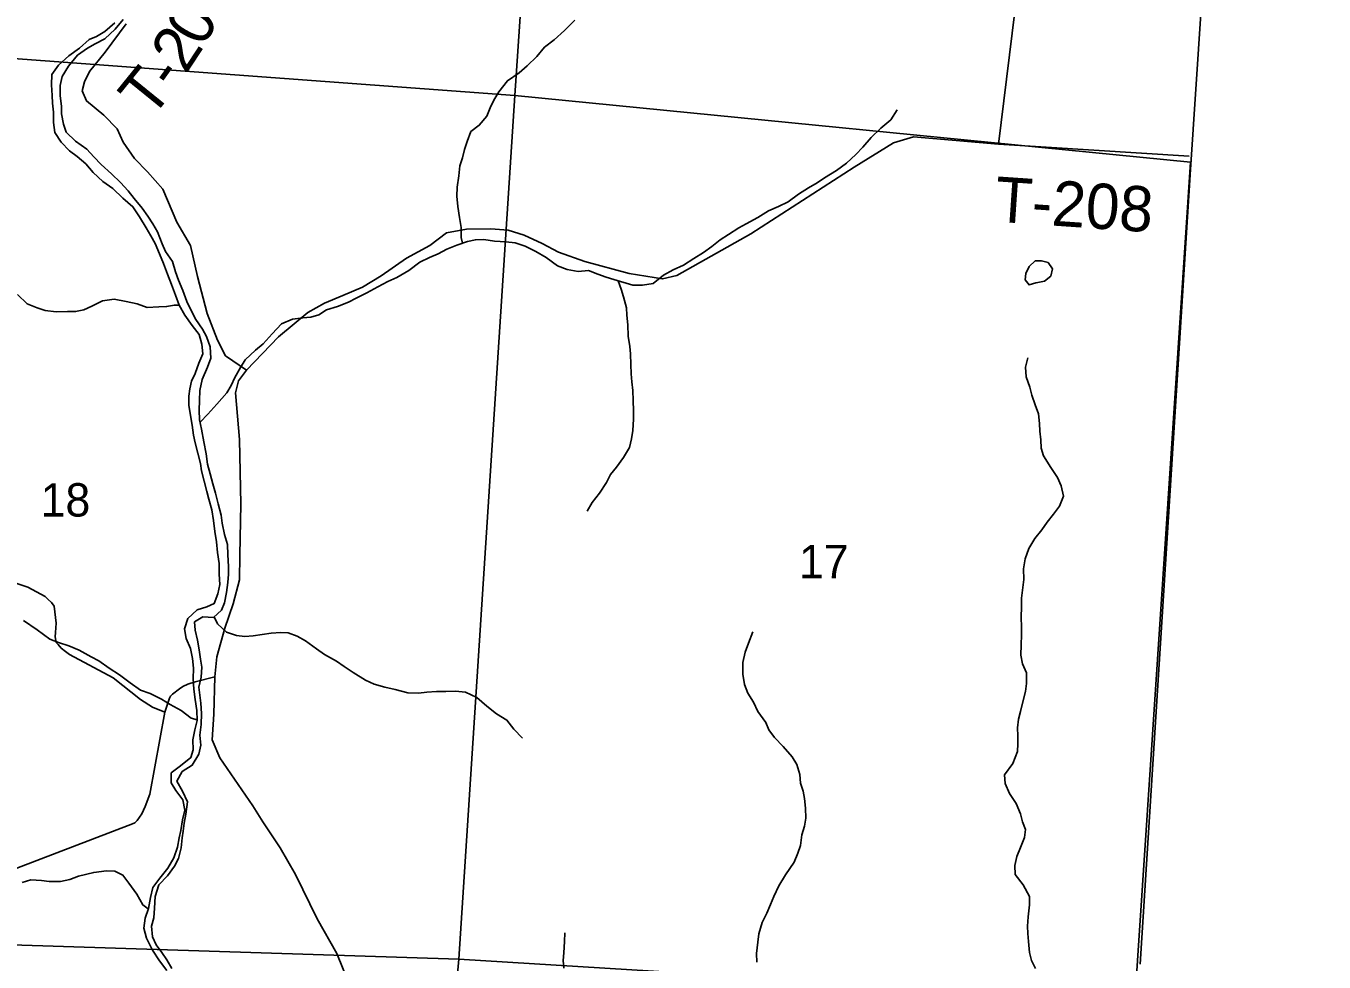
# Model space of a CAD drawing. Extents: x 1624196 to 2029251, y 146837 to 440034.
# Drawn here: x 1887806 to 1896407, y 327860 to 334064 of the extents above; entities that cross this region are included whole.
import ezdxf

# ---------------------------------------------------------------- set-up
doc = ezdxf.new("R2010")
doc.units = 0
for name, color, linetype in [('GM_X_Adjacent_County', 7, 'Continuous'), ('GM_X_County', 7, 'Continuous'), ('GM_X_County_Road', 7, 'Continuous'), ('GM_X_Major_River', 7, 'Continuous'), ('GM_X_Minor_Lake', 7, 'Continuous'), ('GM_X_Minor_River', 7, 'Continuous'), ('GM_X_Section', 7, 'Continuous'), ('GM_X_Section_Text', 7, 'Continuous'), ('GM_X_Township', 7, 'Continuous'), ('GM_X_Township_Road', 7, 'Continuous'), ('GM_X_Township_Road_Text', 7, 'Continuous')]:
    doc.layers.add(name, color=color, linetype=linetype)

msp = doc.modelspace()

# ---------------------------------------------------------------- linework, layer by layer
at = {"layer": 'GM_X_Adjacent_County'}
msp.add_lwpolyline([(1895187.9, 327844.5), (1895522.9, 333111.5), (1895662.8, 335243.7), (1895698.9, 335683.3), (1895744.3, 336194.3), (1895778.9, 336658.8), (1896008.1, 339457.6), (1896188.7, 341713.2), (1896407.1, 344384.9), (1895951.7, 344419.5), (1891885.5, 344709.2), (1882510.5, 345363.5), (1881643.7, 345442.6), (1881165.8, 345493.3), (1881322.2, 347940.9), (1881414.8, 350049.3)], dxfattribs=at)
at = {"layer": 'GM_X_County'}
msp.add_lwpolyline([(1856862.7, 346995.7), (1858311.7, 346912.9), (1860040.1, 346806.3), (1865771, 346465.4), (1867333.5, 346362.4), (1870033, 346179.3), (1871549.1, 346086.1), (1874430.1, 345924.2), (1878346.3, 345681.9), (1881165.8, 345493.3), (1881643.7, 345442.6), (1882510.5, 345363.5), (1891885.5, 344709.2), (1895951.7, 344419.5), (1896407.1, 344384.9), (1896188.7, 341713.2), (1896008.1, 339457.6), (1895778.9, 336658.8), (1895744.3, 336194.3), (1895698.9, 335683.3), (1895662.8, 335243.7), (1895522.9, 333111.5), (1895187.9, 327844.5)], dxfattribs=at)
at = {"layer": 'GM_X_County_Road'}
msp.add_lwpolyline([(1894377, 334305.2), (1894250.3, 333281.2), (1893687, 333330.1), (1893555.4, 333289.3), (1893294.5, 333127.5), (1892609.8, 332685.1), (1892118, 332409.9), (1892024.2, 332387.4), (1891802.4, 332422.2), (1891508.4, 332502.6), (1891334.3, 332565.7), (1891226.2, 332623.1), (1891108.1, 332676.5), (1891000.1, 332710), (1890886.2, 332719.3), (1890724.5, 332716.4), (1890592.8, 332693.6), (1890481.4, 332608.9), (1890328, 332523.9), (1890158.9, 332406.8), (1890035.5, 332332), (1889905.9, 332277.2), (1889784.4, 332226.4), (1889672.9, 332165.7), (1889479.9, 332004.4), (1889267.4, 331782.9), (1889213.8, 331712.5), (1889194.3, 331632.3), (1889219.8, 331324), (1889229.9, 330893.5), (1889223.7, 330557), (1889220.5, 330392.8), (1889179.4, 330234.3), (1889124.3, 330071.8), (1889071.3, 329883.2), (1889058, 329751), (1889051.3, 329502.6), (1889040.2, 329332.3), (1889090.7, 329212.5), (1889310, 328895.3), (1889374.4, 328789.5), (1889491.1, 328615.9), (1889591.9, 328440.3), (1889735.1, 328146.7), (1889866.1, 327915.1), (1889953.1, 327697.3)], dxfattribs=at)
at = {"layer": 'GM_X_Major_River'}
for points in [[(1888394.5, 334085.4), (1888328.5, 334027.3), (1888274.4, 333993.3), (1888224.4, 333973.3), (1888160.4, 333917.2), (1888090.4, 333865.1), (1888022.4, 333805), (1887976.3, 333742.9), (1887974.3, 333672.8), (1887980.3, 333602.7), (1887982.3, 333552.6), (1887988.3, 333492.5), (1887988.3, 333424.4), (1887998.3, 333358.3), (1888038.3, 333294.1), (1888094.3, 333236), (1888144.3, 333198), (1888202.3, 333149.9), (1888250.3, 333091.8), (1888316.3, 333033.7), (1888382.3, 332987.6), (1888448.3, 332923.5), (1888514.3, 332865.4), (1888558.3, 332799.3), (1888602.3, 332725.1), (1888632.3, 332673), (1888662.3, 332623), (1888690.3, 332552.8), (1888716.3, 332488.7), (1888744.3, 332418.6), (1888770.3, 332350.5), (1888796.3, 332280.4), (1888820.3, 332214.2), (1888858.3, 332146.1), (1888908.3, 332078), (1888954.3, 332017.9), (1888972.3, 331953.8), (1888978.3, 331891.7), (1888952.3, 331829.6), (1888926.2, 331761.5), (1888902.2, 331709.4), (1888892.2, 331659.3), (1888884.2, 331609.2), (1888886.2, 331551.1), (1888896.2, 331483), (1888908.2, 331418.9), (1888916.2, 331352.8), (1888926.2, 331300.7), (1888944.2, 331232.5), (1888962.2, 331164.4), (1888970.1, 331114.3), (1888986.1, 331046.2), (1889004.1, 330978.1), (1889018.1, 330928), (1889038.1, 330855.9), (1889048.1, 330785.8), (1889058.1, 330713.6), (1889068.1, 330645.5), (1889076.1, 330573.4), (1889086.1, 330501.3), (1889086.1, 330431.2), (1889090.1, 330363), (1889078, 330300.9), (1889054, 330236.8), (1889004, 330212.8), (1888940, 330194.8)], [(1888971.3, 329814.8), (1888961.4, 329866.9), (1888953.5, 329929), (1888943.6, 329993.2), (1888927.7, 330059.3), (1888921.8, 330113.4), (1888977.9, 330147.4), (1889047.9, 330143.2), (1889102, 330191.2), (1889122.1, 330241.3), (1889134.2, 330309.4), (1889144.3, 330375.5), (1889148.4, 330429.6), (1889148.5, 330481.7), (1889144.6, 330557.8), (1889140.8, 330628), (1889120.9, 330694.1), (1889107, 330768.3), (1889099.1, 330822.4), (1889079.2, 330896.5), (1889061.3, 330966.7), (1889043.4, 331028.8), (1889025.5, 331095), (1889009.6, 331159.1), (1888999.8, 331227.3), (1888983.9, 331307.5), (1888968, 331391.6), (1888956.1, 331453.8), (1888954.2, 331517.9), (1888956.4, 331582), (1888958.5, 331648.1), (1888974.6, 331720.2), (1889008.7, 331802.3), (1889030.8, 331862.4), (1889027, 331936.5), (1889003.1, 332004.7), (1888975.2, 332054.8), (1888931.3, 332119), (1888897.4, 332183.1), (1888871.5, 332237.3), (1888845.6, 332311.5), (1888817.7, 332379.6), (1888797.8, 332433.8), (1888775.9, 332501.9), (1888730, 332570.1), (1888708.1, 332620.2), (1888678.2, 332700.4), (1888646.3, 332752.6), (1888614.4, 332802.7), (1888576.5, 332856.9), (1888522.6, 332921.1), (1888482.6, 332971.2), (1888432.7, 333025.4), (1888372.8, 333083.6), (1888304.9, 333145.8), (1888255, 333196), (1888209.1, 333248.2), (1888135.1, 333300.4), (1888073.2, 333360.6), (1888055.3, 333412.7), (1888041.4, 333480.8), (1888041.5, 333532.9), (1888031.6, 333601.1), (1888031.8, 333669.2), (1888045.9, 333729.3), (1888088, 333797.3), (1888148.1, 333869.3), (1888214.2, 333917.3), (1888264.3, 333945.3), (1888328.3, 333979.2), (1888396.5, 334043.2), (1888450.6, 334107.3)], [(1888940, 330194.8), (1888878, 330136.7), (1888856, 330068.6), (1888868, 330004.4), (1888895.9, 329938.3), (1888909.9, 329872.2), (1888915.9, 329808.1), (1888913.9, 329736), (1888917.9, 329667.8), (1888927.9, 329599.7), (1888937.9, 329527.6), (1888939.9, 329461.5), (1888923.9, 329399.4), (1888911.9, 329333.3), (1888913.9, 329265.2), (1888897.8, 329215.1), (1888829.8, 329161), (1888767.8, 329112.9), (1888767.8, 329046.8), (1888799.8, 328996.7), (1888845.8, 328934.6), (1888857.8, 328866.5), (1888843.8, 328802.4), (1888831.8, 328732.2), (1888821.8, 328682.2), (1888809.7, 328620), (1888785.7, 328549.9), (1888745.7, 328481.8), (1888693.7, 328415.7), (1888645.7, 328353.6), (1888631.6, 328287.5), (1888617.6, 328215.4), (1888595.6, 328151.3), (1888587.6, 328085.1), (1888605.6, 328017), (1888643.6, 327938.9), (1888691.6, 327866.8), (1888739.6, 327804.6)], [(1888771.9, 327817.5), (1888740, 327873.7), (1888706, 327923.8), (1888668.1, 327974), (1888644.2, 328026.1), (1888638.3, 328098.2), (1888652.4, 328152.3), (1888658.5, 328216.4), (1888662.7, 328294.5), (1888686.8, 328370.7), (1888742.9, 328430.7), (1888791, 328494.7), (1888817.1, 328544.8), (1888833.3, 328616.8), (1888841.4, 328683), (1888848.7, 328727.3), (1888853.6, 328779.3), (1888864.9, 328839.4), (1888876.3, 328922.2), (1888843.9, 328991.5), (1888806, 329057.7), (1888840.1, 329121.8), (1888908.2, 329163.7), (1888952.3, 329237.8), (1888964.4, 329297.9), (1888958.6, 329364), (1888966.7, 329434.1), (1888968.8, 329506.2), (1888964.9, 329576.4), (1888959, 329628.5), (1888951.1, 329680.6), (1888967.2, 329748.7), (1888971.3, 329814.8)]]:
    msp.add_lwpolyline(points, dxfattribs=at)
at = {"layer": 'GM_X_Minor_Lake'}
for points in [[(1894508.7, 332506.3), (1894493, 332506.3), (1894452.9, 332470.3), (1894430.8, 332424.3), (1894426.8, 332382.2), (1894452.7, 332348.1), (1894496.7, 332362.1), (1894510.7, 332364.1)], [(1894510.7, 332364.1), (1894554.8, 332372), (1894596.8, 332406), (1894606.9, 332454.1), (1894579, 332496.2), (1894535, 332506.3), (1894508.7, 332506.3)]]:
    msp.add_lwpolyline(points, dxfattribs=at)
at = {"layer": 'GM_X_Minor_River'}
for points in [[(1890697.7, 332623.3), (1890690.5, 332661), (1890688.6, 332727.1), (1890678.7, 332793.3), (1890666.9, 332867.4), (1890661, 332935.5), (1890663.1, 332995.7), (1890673.2, 333069.8), (1890681.3, 333137.9), (1890699.4, 333189.9), (1890711.5, 333244), (1890729.6, 333298.1), (1890753.7, 333364.1), (1890809.8, 333406.1), (1890859.9, 333466.1), (1890882, 333522.2), (1890906.1, 333572.3), (1890938.2, 333626.3), (1890996.4, 333700.3), (1891074.5, 333754.3), (1891126.6, 333800.3), (1891190.7, 333862.3), (1891242.8, 333924.3), (1891306.9, 333972.3), (1891375, 334034.3), (1891443.1, 334102.3)], [(1888959.2, 331438), (1889010.2, 331491.7), (1889070.3, 331557.8), (1889136.5, 331631.8), (1889164.6, 331681.8), (1889190.7, 331733.9), (1889226.8, 331799.9), (1889258.9, 331850), (1889327, 331916), (1889377.1, 331958), (1889437.2, 332024), (1889499.3, 332090), (1889571.4, 332119.9), (1889641.4, 332129.8), (1889693.4, 332133.7), (1889745.5, 332149.7), (1889797.5, 332181.6), (1889869.6, 332205.6), (1889943.6, 332233.5), (1889993.7, 332259.5), (1890063.8, 332295.4), (1890137.9, 332335.4), (1890203.9, 332371.3), (1890264, 332397.3), (1890342.1, 332443.2), (1890416.2, 332499.2), (1890480.3, 332529.1), (1890538.3, 332553.1), (1890594.4, 332585), (1890660.4, 332611), (1890732.5, 332634.9), (1890784.5, 332646.8), (1890840.5, 332648.7), (1890910.5, 332638.6), (1890986.5, 332632.5), (1891048.5, 332626.4), (1891114.5, 332604.2), (1891184.5, 332570), (1891252.4, 332529.8), (1891328.3, 332473.6), (1891392.3, 332449.5), (1891464.3, 332437.3), (1891532.3, 332443.2), (1891596.3, 332419.1), (1891650.3, 332398.9), (1891702.2, 332382.8), (1891828.2, 332346.5), (1891890.2, 332346.5), (1891962.2, 332356.3), (1892030.3, 332412.3), (1892094.4, 332448.3), (1892162.5, 332478.2), (1892230.6, 332522.2), (1892294.7, 332562.1), (1892350.7, 332602.1), (1892406.8, 332646.1), (1892460.9, 332682.1), (1892529, 332726.1), (1892579, 332752), (1892655.1, 332794), (1892725.2, 332837.9), (1892791.3, 332867.9), (1892855.3, 332897.8), (1892925.4, 332949.8), (1892991.5, 332991.7), (1893047.6, 333023.7), (1893097.7, 333057.7), (1893175.8, 333105.6), (1893241.8, 333155.6), (1893304, 333211.6), (1893352.1, 333261.6), (1893406.2, 333323.6), (1893470.3, 333385.6), (1893536.4, 333441.6), (1893578.5, 333507.7)], [(1891730.8, 332374.6), (1891750.1, 332318.6), (1891766.1, 332268.5), (1891785.9, 332196.3), (1891787.9, 332146.3), (1891793.7, 332082.1), (1891795.6, 332008), (1891807.5, 331939.9), (1891811.4, 331889.8), (1891813.3, 331819.6), (1891815.2, 331757.5), (1891821.1, 331705.4), (1891827, 331647.3), (1891828.9, 331581.2), (1891830.8, 331513), (1891830.7, 331457), (1891826.6, 331382.8), (1891818.5, 331326.7), (1891804.4, 331270.7), (1891766.2, 331202.6), (1891718.1, 331140.6), (1891680, 331090.5), (1891651.9, 331038.5), (1891605.8, 330966.5), (1891557.7, 330904.4), (1891523.6, 330848.4)], [(1888820.8, 332213.3), (1888789.4, 332213.4), (1888737.4, 332203.5), (1888687.4, 332201.5), (1888609.3, 332197.7), (1888543.4, 332221.8), (1888469.4, 332238), (1888391.4, 332252.1), (1888313.4, 332242.2), (1888243.3, 332206.3), (1888189.2, 332182.3), (1888135.2, 332170.4), (1888081.2, 332170.5), (1888007.2, 332168.6), (1887933.2, 332178.7), (1887879.2, 332194.9), (1887813.2, 332223), (1887749.3, 332283.2)], [(1894495, 327815.8), (1894469.1, 327870), (1894455.1, 327922.1), (1894449.3, 327996.2), (1894445.4, 328048.3), (1894441.4, 328098.4), (1894445.5, 328158.5), (1894455.7, 328238.7), (1894455.8, 328294.8), (1894413.9, 328371), (1894360, 328439.2), (1894358.1, 328499.3), (1894372.2, 328559.4), (1894396.3, 328619.5), (1894422.4, 328685.5), (1894428.5, 328737.6), (1894408.6, 328787.8), (1894396.7, 328841.9), (1894366.8, 328910), (1894322.9, 328976.2), (1894295, 329042.4), (1894289.1, 329100.5), (1894345.3, 329174.6), (1894375.4, 329254.7), (1894377.5, 329306.8), (1894377.6, 329358.8), (1894375.7, 329412.9), (1894381.8, 329469), (1894395.9, 329521.1), (1894412, 329585.2), (1894428.1, 329653.3), (1894436.2, 329705.4), (1894436.3, 329775.5), (1894408.4, 329835.7), (1894398.5, 329893.8), (1894400.6, 329961.9), (1894402.7, 330028), (1894402.8, 330078.1), (1894400.9, 330146.2), (1894403, 330214.3), (1894403.1, 330270.5), (1894411.3, 330342.6), (1894417.4, 330394.7), (1894415.5, 330464.8), (1894427.6, 330532.9), (1894451.7, 330601), (1894491.8, 330667), (1894537.9, 330725.1), (1894572, 330775.1), (1894614.1, 330829.1), (1894654.2, 330881.1), (1894680.3, 330947.2), (1894664.5, 331015.4), (1894640.6, 331071.5), (1894596.7, 331137.7), (1894548.8, 331213.9), (1894532.9, 331266), (1894531, 331320.1), (1894523.1, 331378.3), (1894521.1, 331428.4), (1894515.2, 331492.5), (1894493.3, 331552.6), (1894471.5, 331616.8), (1894457.5, 331668.9), (1894433.7, 331739.1), (1894429.8, 331803.2), (1894443.9, 331863.3)], [(1888939.8, 329464.6), (1888900.7, 329476.3), (1888834.8, 329526.5), (1888760.9, 329566.7), (1888704.9, 329602.8), (1888629, 329639), (1888565, 329661.2), (1888497.1, 329709.4), (1888425.1, 329763.6), (1888357.2, 329807.8), (1888289.3, 329856), (1888237.3, 329882.1), (1888159.4, 329926.3), (1888089.4, 329956.5), (1888021.4, 329976.7), (1887963.5, 329998.8), (1887879.5, 330061), (1887789.6, 330123.3)], [(1889052.6, 330147.4), (1889075.8, 330101.1), (1889135.8, 330046.9), (1889201.7, 330022.8), (1889255.7, 330016.7), (1889311.7, 330020.6), (1889371.8, 330030.5), (1889431.8, 330038.4), (1889493.8, 330044.3), (1889543.8, 330042.2), (1889603.8, 330020.1), (1889657.8, 329988), (1889731.7, 329935.7), (1889783.6, 329897.6), (1889863.6, 329853.4), (1889915.5, 329819.2), (1889973.5, 329779), (1890055.4, 329728.8), (1890113.3, 329700.7), (1890183.3, 329682.5), (1890251.3, 329666.4), (1890337.3, 329644.2), (1890407.3, 329642.1), (1890461.3, 329648), (1890527.3, 329651.9), (1890587.4, 329653.8), (1890651.4, 329655.7), (1890719.4, 329647.6), (1890793.3, 329613.4), (1890859.2, 329555.1), (1890923.2, 329505), (1890993.1, 329462.8), (1891039, 329402.6), (1891096.9, 329344.4)], [(1892648.7, 327859), (1892646.8, 327917.1), (1892654.9, 327991.3), (1892663, 328047.4), (1892685.1, 328121.5), (1892715.3, 328183.5), (1892739.4, 328241.6), (1892761.5, 328293.6), (1892793.6, 328363.7), (1892839.7, 328437.8), (1892895.9, 328521.8), (1892920, 328581.9), (1892938.1, 328632), (1892946.2, 328702.1), (1892964.3, 328760.1), (1892972.4, 328812.2), (1892970.5, 328880.4), (1892964.6, 328942.5), (1892954.7, 328992.6), (1892938.8, 329044.7), (1892932.9, 329102.8), (1892913, 329169), (1892883.1, 329219.1), (1892823.2, 329287.3), (1892765.2, 329347.5), (1892729.3, 329397.7), (1892707.4, 329447.8), (1892655.5, 329520), (1892625.6, 329582.2), (1892589.7, 329642.4), (1892567.8, 329698.5), (1892555.9, 329766.7), (1892556.1, 329844.8), (1892572.2, 329912.9), (1892594.3, 329973), (1892622.4, 330047.1)], [(1888616.4, 328211.8), (1888580.6, 328238.6), (1888540.7, 328308.8), (1888486.8, 328383), (1888448.9, 328435.2), (1888394.9, 328461.3), (1888338.9, 328463.4), (1888254.9, 328453.5), (1888154.8, 328429.6), (1888096.8, 328407.7), (1888034.7, 328393.8), (1887960.7, 328393.9), (1887908.7, 328400), (1887838.7, 328404.1), (1887780.7, 328386.2)], [(1891370.4, 327819.1), (1891364.5, 327869.2), (1891370.6, 327921.3), (1891374.7, 327995.5), (1891376.8, 328053.5)]]:
    msp.add_lwpolyline(points, dxfattribs=at)
at = {"layer": 'GM_X_Section'}
for points in [[(1885936.9, 339581.6), (1891409.3, 338994.9), (1891044.8, 333603.7), (1885477.8, 334014.8), (1885889.2, 339079.8)], [(1885454.8, 333746.8), (1885477.8, 334014.8), (1891044.8, 333603.7), (1890673.1, 327878.5), (1885089.3, 328057.7), (1885099.8, 328217.6)], [(1891044.8, 333603.7), (1895521.7, 333160.3), (1895152.7, 327602.8), (1890673.1, 327878.5)], [(1885089.3, 328057.7), (1890673.1, 327878.5), (1890197, 322633.6), (1884771.1, 322774.3), (1884777.5, 322904.3)]]:
    msp.add_lwpolyline(points, close=True, dxfattribs=at)
at = {"layer": 'GM_X_Township'}
msp.add_lwpolyline([(1856862.7, 346995.7), (1858311.7, 346912.9), (1860040.1, 346806.3), (1865771, 346465.4), (1867333.5, 346362.4), (1870033, 346179.3), (1871549.1, 346086.1), (1874430.1, 345924.2), (1878346.3, 345681.9), (1881165.8, 345493.3), (1881643.7, 345442.6), (1882510.5, 345363.5), (1891885.5, 344709.2), (1895951.7, 344419.5), (1896407.1, 344384.9), (1896188.7, 341713.2), (1896008.1, 339457.6), (1895778.9, 336658.8), (1895744.3, 336194.3), (1895698.9, 335683.3), (1895662.8, 335243.7), (1895522.9, 333111.5), (1895187.9, 327844.5)], dxfattribs=at)
at = {"layer": 'GM_X_Township_Road'}
for points in [[(1888469, 334077.3), (1888330.1, 333890.2), (1888226.9, 333761.5), (1888193.3, 333693.2), (1888177.7, 333633), (1888207.9, 333567.1), (1888322.2, 333473.7), (1888410.6, 333382), (1888450.9, 333294.2), (1888525.4, 333184.5), (1888611.7, 333096.8), (1888712.2, 332981.3), (1888805.1, 332763.5), (1888895.8, 332609.8), (1888942.7, 332403.8), (1889005.9, 332157.9), (1889074.7, 331982), (1889127.1, 331878.2), (1889267.4, 331782.9)], [(1894250.3, 333281.2), (1895512.6, 333200)], [(1887672.8, 330393.9), (1887818.9, 330344.7), (1887933, 330281.3), (1887953.7, 330261.9), (1887974.7, 330242.3), (1887993.2, 330217.5), (1888005.8, 330105.5), (1888000.8, 330044.5), (1887999.5, 330015.7), (1888006.5, 329977.3), (1888019.2, 329963.3), (1888040.1, 329939.8), (1888067.6, 329917.5), (1888094.7, 329897.7), (1888383.1, 329743.1), (1888565.5, 329600), (1888643.7, 329548.4), (1888725.7, 329514.8)], [(1886617.4, 327832.5), (1886902.3, 327968.3), (1887137.4, 328081.8), (1887206.9, 328148.3), (1887288.4, 328236.9), (1887422, 328269.7), (1887531.6, 328318.4), (1887744.4, 328481.8), (1888511.8, 328774.6), (1888526.8, 328782.6), (1888542.5, 328797), (1888573.4, 328841), (1888596.2, 328891.3), (1888626.6, 328971.5), (1888725.7, 329514.8), (1888753.3, 329595), (1888757.2, 329608.2), (1888763.7, 329621.3), (1888776.8, 329634.3), (1888822.6, 329671), (1888844.9, 329686.7), (1888878.9, 329702.4), (1888926.1, 329716.8), (1889058, 329751)]]:
    msp.add_lwpolyline(points, dxfattribs=at)

# ---------------------------------------------------------------- texts
at = {"layer": 'GM_X_Section_Text'}
for s, p in [('18', (1887903.3, 330812.4)), ('17', (1892928.1, 330403.8))]:
    msp.add_text(s, height=221, rotation=0.00001, dxfattribs=at).set_placement(p)
at = {"layer": 'GM_X_Township_Road_Text'}
for s, rotation, p in [('0', 60.87882, (1888980.2, 333916.2)), ('2', 56.73651, (1888866.6, 333741.4)), ('T', 50.97474, (1888634.1, 333440.5)), ('-', 54.3243, (1888787, 333630)), ('T-208', 356.07416, (1894219.1, 332767.6))]:
    msp.add_text(s, height=300, rotation=rotation, dxfattribs=at).set_placement(p)

doc.saveas('drawing.dxf')
